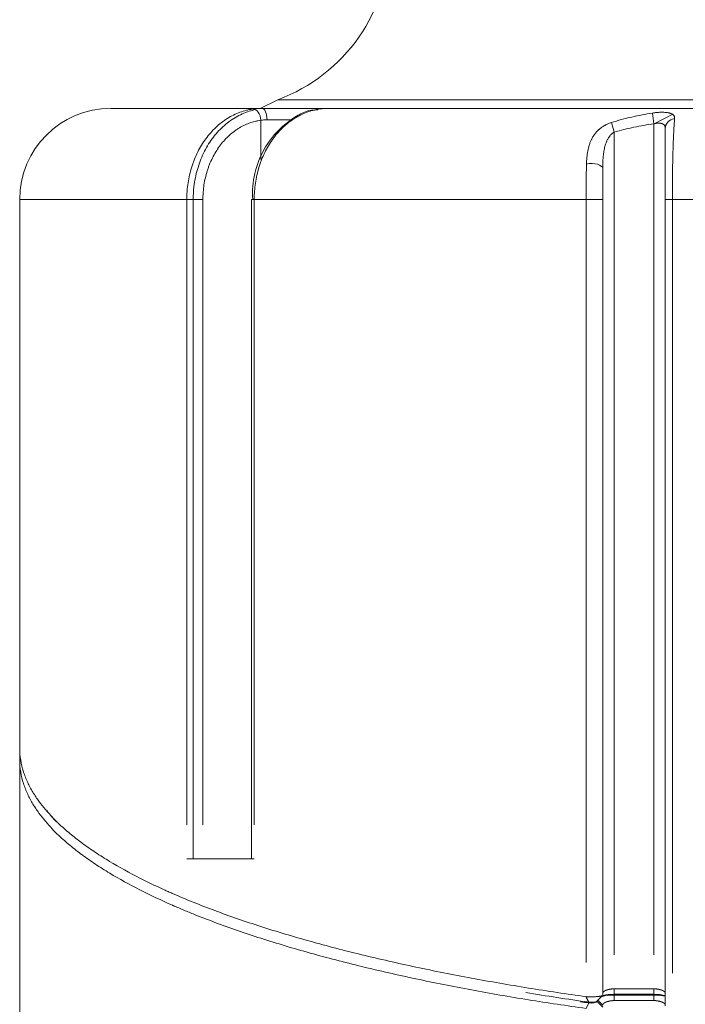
# Model space of a CAD drawing. Header units: millimetres. Extents: x 25069 to 61396, y 8621 to 21558.
# Tile 372 of 656: x 49971 to 50029, y 14483 to 14570. Entities that reach past the tile are written whole.
import ezdxf

# ---------------------------------------------------------------- set-up
doc = ezdxf.new("R2010")
doc.units = ezdxf.units.MM
doc.layers.add('10', color=7, linetype='Continuous')

msp = doc.modelspace()

# ---------------------------------------------------------------- linework, layer by layer
at = {"layer": '10', "color": 7, "linetype": 'Continuous', "lineweight": 15}
for p, q in [((49993.484, 14563.035), (49991.934, 14562.272)), ((49993.484, 14563.035), (50133.088, 14563.035)), ((49978.786, 14562.272), (49992.075, 14562.272)), ((49978.786, 14562.272), (49992.088, 14562.272)), ((49997.869, 14562.272), (49992.088, 14562.272)), ((49997.869, 14562.272), (50032.945, 14562.272)), ((50026.402, 14561.861), (50026.536, 14560.913)), ((50028.184, 14561.751), (50026.557, 14560.918)), ((49991.992, 14561.229), (49991.992, 14557.788)), ((49994.78, 14561.272), (49992.528, 14561.272)), ((50022.792, 14561.024), (50023.036, 14560.18)), ((50026.536, 14487.839), (50026.536, 14560.913)), ((50023.036, 14560.18), (50023.036, 14487.84)), ((50027.536, 14560.494), (50027.536, 14484.44)), ((50022.036, 14484.44), (50022.036, 14557.015)), ((49970.786, 14506.018), (49970.786, 14554.272)), ((49985.475, 14554.272), (49970.786, 14554.272)), ((49985.475, 14554.272), (49986.89, 14554.272)), ((49985.475, 14499.272), (49985.475, 14554.272)), ((49986.043, 14554.272), (49986.043, 14496.272)), ((49986.89, 14554.272), (49986.89, 14499.272)), ((49991.176, 14554.272), (49991.176, 14496.272)), ((49991.176, 14554.272), (49991.399, 14554.272)), ((49991.399, 14554.272), (49991.399, 14499.272)), ((50020.575, 14554.272), (49991.399, 14554.272)), ((50020.575, 14487.153), (50020.575, 14554.272)), ((50020.575, 14554.272), (50022.036, 14554.272)), ((50022.036, 14554.272), (50022.036, 14484.271)), ((50027.536, 14483.338), (50027.536, 14554.272)), ((50028.156, 14554.272), (50027.536, 14554.272)), ((50028.156, 14554.272), (50028.156, 14486.215)), ((50031.695, 14554.272), (50028.156, 14554.272)), ((49970.786, 14504.983), (49970.786, 14506.018)), ((49970.786, 14504.983), (49970.786, 14363.372)), ((49991.399, 14496.272), (49985.475, 14496.272)), ((50023.036, 14484.839), (50026.536, 14484.839)), ((50020.575, 14483.117), (50020.805, 14483.6)), ((50021.536, 14483.719), (50021.536, 14483.771)), ((50022.036, 14483.236), (50021.536, 14483.719)), ((50022.036, 14483.402), (50021.594, 14483.829)), ((50026.536, 14484.356), (50023.036, 14484.356)), ((50023.036, 14483.804), (50023.036, 14484.287)), ((50023.036, 14484.287), (50026.536, 14484.287)), ((50026.536, 14483.804), (50023.036, 14483.804)), ((50026.536, 14483.804), (50026.536, 14484.287))]:
    msp.add_line(p, q, dxfattribs=at)
for centre, radius, start, end in [((49988.286, 14577.106), 15, 290.27626, 0), ((49978.786, 14554.272), 8, 90, 180)]:
    msp.add_arc(centre, radius, start, end, dxfattribs=at)
for centre, major_axis, ratio, start_param, end_param in [((49991.418, 14561.229), (-0.135, 0.991), 0.570037, 4.634876, 6.210384), ((49992.088, 14561.272), (0, 1), 0.439624, 4.712389, 6.283185), ((50028.536, 14560.488), (1, 0), 0.903163, 1.753944, 3.141593), ((50021.036, 14556.991), (-1, 0), 0.429792, 3.141593, 5.154738)]:
    msp.add_ellipse(centre, major_axis=major_axis, ratio=ratio, start_param=start_param, end_param=end_param, dxfattribs=at)
for points, knots in [([(49985.475, 14554.272), (49985.475, 14554.395), (49985.478, 14554.517), (49985.485, 14554.701), (49985.488, 14554.762), (49985.495, 14554.885), (49985.499, 14554.946), (49985.522, 14555.249), (49985.577, 14555.731), (49985.667, 14556.202), (49985.774, 14556.669), (49985.837, 14556.9), (49985.927, 14557.185), (49985.945, 14557.242), (49985.983, 14557.355), (49986.003, 14557.412), (49986.063, 14557.58), (49986.106, 14557.691), (49986.238, 14558.018), (49986.43, 14558.443), (49986.652, 14558.845), (49986.89, 14559.235), (49987.017, 14559.424), (49987.286, 14559.789), (49987.427, 14559.963), (49987.719, 14560.294), (49988.022, 14560.607), (49988.348, 14560.886), (49988.601, 14561.082), (49988.687, 14561.146), (49988.818, 14561.237), (49988.862, 14561.267), (49988.95, 14561.326), (49988.995, 14561.354), (49989.218, 14561.494), (49989.4, 14561.596), (49989.769, 14561.777), (49989.957, 14561.858), (49990.338, 14561.998), (49990.531, 14562.058), (49990.777, 14562.12), (49990.826, 14562.131), (49990.925, 14562.153), (49990.975, 14562.164), (49991.125, 14562.192), (49991.225, 14562.209), (49991.325, 14562.222)], [0, 0, 0, 0, 0.03125, 0.03125, 0.046875, 0.046875, 0.0625, 0.0625, 0.125, 0.1875, 0.1875, 0.25, 0.25, 0.265625, 0.265625, 0.28125, 0.28125, 0.3125, 0.3125, 0.375, 0.4375, 0.4375, 0.5, 0.5, 0.5625, 0.5625, 0.625, 0.6875, 0.6875, 0.71875, 0.71875, 0.734375, 0.734375, 0.75, 0.75, 0.8125, 0.8125, 0.875, 0.875, 0.9375, 0.9375, 0.953125, 0.953125, 0.96875, 0.96875, 1, 1, 1, 1]), ([(49986.043, 14554.272), (49986.043, 14554.64), (49986.063, 14555.009), (49986.166, 14555.901), (49986.267, 14556.41), (49986.477, 14557.148), (49986.558, 14557.391), (49986.738, 14557.867), (49986.839, 14558.102), (49987.166, 14558.781), (49987.418, 14559.202), (49987.987, 14559.982), (49988.308, 14560.343), (49988.991, 14560.972), (49989.356, 14561.244), (49989.937, 14561.588), (49990.137, 14561.691), (49990.54, 14561.872), (49990.932, 14562.021), (49991.332, 14562.125), (49991.526, 14562.164)], [0, 0, 0, 0, 0.098551, 0.098551, 0.238116, 0.238116, 0.307898, 0.307898, 0.377681, 0.377681, 0.517246, 0.517246, 0.656811, 0.656811, 0.796376, 0.796376, 0.866158, 0.866158, 0.935941, 1, 1, 1, 1]), ([(49996.993, 14562.149), (49996.907, 14562.152), (49995.997, 14562.151), (49994.34, 14561.206), (49992.464, 14559.295), (49991.359, 14556.782), (49991.228, 14555.056), (49991.266, 14554.265)], [0, 0, 0, 0, 0.026448, 0.279323, 0.535303, 0.798207, 1, 1, 1, 1]), ([(49991.325, 14562.222), (49991.446, 14562.239), (49991.571, 14562.251), (49991.826, 14562.268), (49991.956, 14562.272), (49992.088, 14562.272)], [0, 0, 0, 0, 0.5, 0.5, 1, 1, 1, 1]), ([(49997.05, 14562.2), (49996.953, 14562.183), (49996.856, 14562.165), (49996.662, 14562.121), (49996.566, 14562.097), (49996.28, 14562.017), (49995.905, 14561.89), (49995.542, 14561.723), (49995.184, 14561.536), (49995.009, 14561.432), (49994.793, 14561.29), (49994.75, 14561.261), (49994.664, 14561.201), (49994.537, 14561.11), (49994.412, 14561.015), (49994.168, 14560.817), (49993.853, 14560.537), (49993.56, 14560.223), (49993.278, 14559.894), (49993.143, 14559.72), (49992.883, 14559.357), (49992.761, 14559.169), (49992.532, 14558.783), (49992.318, 14558.385), (49992.133, 14557.965), (49992.006, 14557.641), (49991.945, 14557.478), (49991.888, 14557.31), (49991.851, 14557.198), (49991.833, 14557.142), (49991.747, 14556.86), (49991.687, 14556.632), (49991.583, 14556.172), (49991.496, 14555.708), (49991.443, 14555.234), (49991.417, 14554.875), (49991.41, 14554.755), (49991.401, 14554.514), (49991.399, 14554.393), (49991.399, 14554.272)], [0, 0, 0, 0, 0.03125, 0.03125, 0.0625, 0.0625, 0.125, 0.1875, 0.1875, 0.25, 0.25, 0.265625, 0.265625, 0.28125, 0.3125, 0.3125, 0.375, 0.4375, 0.4375, 0.5, 0.5, 0.5625, 0.5625, 0.625, 0.6875, 0.6875, 0.71875, 0.734375, 0.734375, 0.75, 0.75, 0.8125, 0.8125, 0.875, 0.9375, 0.9375, 0.96875, 0.96875, 1, 1, 1, 1]), ([(49997.869, 14562.272), (49997.742, 14562.272), (49997.61, 14562.266), (49997.336, 14562.242), (49997.195, 14562.224), (49997.05, 14562.2)], [0, 0, 0, 0, 0.5, 0.5, 1, 1, 1, 1]), ([(50022.792, 14561.024), (50023.086, 14561.118), (50023.383, 14561.206), (50023.979, 14561.368), (50024.279, 14561.443), (50025.184, 14561.65), (50025.791, 14561.765), (50026.402, 14561.861)], [0, 0, 0, 0, 0.25, 0.25, 0.5, 0.5, 1, 1, 1, 1]), ([(50026.402, 14561.861), (50026.472, 14561.872), (50026.542, 14561.882), (50026.647, 14561.894), (50026.682, 14561.898), (50026.752, 14561.905), (50026.787, 14561.908), (50026.89, 14561.916), (50027.025, 14561.925), (50027.156, 14561.928), (50027.252, 14561.928), (50027.284, 14561.928), (50027.331, 14561.928), (50027.347, 14561.927), (50027.378, 14561.926), (50027.454, 14561.924), (50027.526, 14561.92), (50027.637, 14561.91), (50027.69, 14561.904), (50027.765, 14561.893), (50027.789, 14561.889), (50027.837, 14561.88), (50027.86, 14561.875), (50027.905, 14561.865), (50027.926, 14561.859), (50027.968, 14561.848), (50027.988, 14561.842), (50028.045, 14561.822), (50028.079, 14561.808), (50028.173, 14561.762), (50028.224, 14561.727), (50028.272, 14561.674), (50028.28, 14561.664), (50028.297, 14561.641), (50028.304, 14561.63), (50028.323, 14561.595), (50028.334, 14561.571), (50028.356, 14561.494), (50028.36, 14561.438), (50028.354, 14561.376)], [0, 0, 0, 0, 0.0625, 0.0625, 0.09375, 0.09375, 0.125, 0.125, 0.1875, 0.25, 0.25, 0.28125, 0.28125, 0.296875, 0.296875, 0.3125, 0.375, 0.375, 0.4375, 0.4375, 0.46875, 0.46875, 0.5, 0.5, 0.53125, 0.53125, 0.5625, 0.5625, 0.625, 0.625, 0.75, 0.75, 0.78125, 0.78125, 0.8125, 0.8125, 0.875, 0.875, 1, 1, 1, 1]), ([(49991.992, 14561.229), (49991.905, 14561.217), (49991.817, 14561.202), (49991.687, 14561.177), (49991.644, 14561.168), (49991.557, 14561.149), (49991.514, 14561.139), (49991.3, 14561.085), (49990.963, 14560.98), (49990.635, 14560.839), (49990.313, 14560.68), (49990.155, 14560.592), (49989.96, 14560.469), (49989.921, 14560.444), (49989.844, 14560.393), (49989.806, 14560.366), (49989.692, 14560.286), (49989.617, 14560.231), (49989.396, 14560.06), (49989.112, 14559.815), (49988.847, 14559.541), (49988.592, 14559.252), (49988.47, 14559.1), (49988.235, 14558.78), (49988.125, 14558.614), (49987.917, 14558.273), (49987.723, 14557.922), (49987.555, 14557.55), (49987.44, 14557.264), (49987.403, 14557.167), (49987.351, 14557.02), (49987.333, 14556.97), (49987.3, 14556.871), (49987.284, 14556.821), (49987.206, 14556.571), (49987.151, 14556.369), (49987.057, 14555.961), (49986.978, 14555.548), (49986.931, 14555.127), (49986.91, 14554.861), (49986.907, 14554.808), (49986.901, 14554.701), (49986.898, 14554.648), (49986.892, 14554.487), (49986.89, 14554.379), (49986.89, 14554.272)], [0, 0, 0, 0, 0.03125, 0.03125, 0.046875, 0.046875, 0.0625, 0.0625, 0.125, 0.1875, 0.1875, 0.25, 0.25, 0.265625, 0.265625, 0.28125, 0.28125, 0.3125, 0.3125, 0.375, 0.4375, 0.4375, 0.5, 0.5, 0.5625, 0.5625, 0.625, 0.6875, 0.6875, 0.71875, 0.71875, 0.734375, 0.734375, 0.75, 0.75, 0.8125, 0.8125, 0.875, 0.9375, 0.9375, 0.953125, 0.953125, 0.96875, 0.96875, 1, 1, 1, 1]), ([(49992.528, 14561.272), (49992.434, 14561.272), (49992.343, 14561.268), (49992.164, 14561.254), (49992.077, 14561.243), (49991.992, 14561.229)], [0, 0, 0, 0, 0.5, 0.5, 1, 1, 1, 1]), ([(50020.608, 14557.379), (50020.61, 14557.477), (50020.614, 14557.575), (50020.624, 14557.768), (50020.631, 14557.864), (50020.657, 14558.149), (50020.682, 14558.334), (50020.75, 14558.696), (50020.793, 14558.872), (50020.875, 14559.13), (50020.905, 14559.214), (50020.972, 14559.382), (50021.009, 14559.464), (50021.059, 14559.566), (50021.069, 14559.586), (50021.091, 14559.627), (50021.123, 14559.687), (50021.157, 14559.746), (50021.228, 14559.862), (50021.279, 14559.937), (50021.39, 14560.084), (50021.449, 14560.155), (50021.544, 14560.259), (50021.577, 14560.293), (50021.629, 14560.343), (50021.646, 14560.36), (50021.682, 14560.393), (50021.7, 14560.409), (50021.791, 14560.489), (50021.868, 14560.55), (50022.03, 14560.665), (50022.116, 14560.719), (50022.229, 14560.783), (50022.252, 14560.795), (50022.298, 14560.82), (50022.369, 14560.856), (50022.441, 14560.889), (50022.587, 14560.953), (50022.687, 14560.991), (50022.792, 14561.024)], [0, 0, 0, 0, 0.0625, 0.0625, 0.125, 0.125, 0.25, 0.25, 0.375, 0.375, 0.4375, 0.4375, 0.5, 0.5, 0.515625, 0.515625, 0.53125, 0.5625, 0.5625, 0.625, 0.625, 0.6875, 0.6875, 0.71875, 0.71875, 0.734375, 0.734375, 0.75, 0.75, 0.8125, 0.8125, 0.875, 0.875, 0.890625, 0.890625, 0.90625, 0.9375, 0.9375, 1, 1, 1, 1]), ([(50026.536, 14560.913), (50025.945, 14560.829), (50025.358, 14560.729), (50024.481, 14560.548), (50024.19, 14560.482), (50023.611, 14560.34), (50023.323, 14560.263), (50023.036, 14560.18)], [0, 0, 0, 0, 0.5, 0.5, 0.75, 0.75, 1, 1, 1, 1]), ([(50027.536, 14560.488), (50027.536, 14560.538), (50027.532, 14560.584), (50027.514, 14560.67), (50027.501, 14560.711), (50027.475, 14560.757), (50027.47, 14560.766), (50027.458, 14560.783), (50027.44, 14560.808), (50027.418, 14560.831), (50027.385, 14560.859), (50027.368, 14560.872), (50027.338, 14560.89), (50027.328, 14560.895), (50027.307, 14560.906), (50027.296, 14560.911), (50027.273, 14560.92), (50027.261, 14560.925), (50027.236, 14560.933), (50027.224, 14560.937), (50027.185, 14560.947), (50027.131, 14560.959), (50027.072, 14560.966), (50027.026, 14560.969), (50027.01, 14560.97), (50026.978, 14560.971), (50026.962, 14560.971), (50026.881, 14560.971), (50026.814, 14560.966), (50026.711, 14560.952), (50026.675, 14560.945), (50026.606, 14560.931), (50026.571, 14560.922), (50026.536, 14560.913)], [0, 0, 0, 0, 0.125, 0.125, 0.25, 0.25, 0.28125, 0.28125, 0.3125, 0.375, 0.375, 0.4375, 0.4375, 0.46875, 0.46875, 0.5, 0.5, 0.53125, 0.53125, 0.5625, 0.5625, 0.625, 0.6875, 0.6875, 0.71875, 0.71875, 0.75, 0.75, 0.875, 0.875, 0.9375, 0.9375, 1, 1, 1, 1]), ([(50028.354, 14561.376), (50028.339, 14561.213), (50028.325, 14561.03), (50028.304, 14560.724), (50028.298, 14560.618), (50028.288, 14560.449), (50028.283, 14560.363), (50028.279, 14560.274), (50028.275, 14560.215), (50028.274, 14560.184), (50028.26, 14559.909), (50028.249, 14559.648), (50028.233, 14559.23), (50028.228, 14559.087), (50028.221, 14558.866), (50028.217, 14558.753), (50028.214, 14558.638), (50028.212, 14558.561), (50028.211, 14558.522), (50028.201, 14558.171), (50028.193, 14557.847), (50028.18, 14557.178), (50028.175, 14556.833), (50028.169, 14556.388), (50028.168, 14556.298), (50028.166, 14556.162), (50028.166, 14556.117), (50028.165, 14556.026), (50028.163, 14555.798), (50028.16, 14555.387), (50028.157, 14554.832), (50028.156, 14554.459), (50028.156, 14554.272)], [0, 0, 0, 0, 0.125, 0.125, 0.1875, 0.1875, 0.21875, 0.234375, 0.234375, 0.25, 0.25, 0.375, 0.375, 0.4375, 0.4375, 0.46875, 0.484375, 0.484375, 0.5, 0.5, 0.625, 0.625, 0.75, 0.75, 0.78125, 0.78125, 0.796875, 0.796875, 0.8125, 0.875, 0.9375, 1, 1, 1, 1]), ([(50023.036, 14560.18), (50023.003, 14560.161), (50022.971, 14560.14), (50022.91, 14560.096), (50022.88, 14560.073), (50022.823, 14560.024), (50022.796, 14559.999), (50022.743, 14559.945), (50022.718, 14559.918), (50022.646, 14559.834), (50022.603, 14559.776), (50022.543, 14559.685), (50022.524, 14559.654), (50022.487, 14559.591), (50022.47, 14559.559), (50022.42, 14559.463), (50022.39, 14559.398), (50022.336, 14559.266), (50022.312, 14559.2), (50022.267, 14559.064), (50022.247, 14558.996), (50022.21, 14558.857), (50022.194, 14558.788), (50022.149, 14558.578), (50022.126, 14558.437), (50022.089, 14558.153), (50022.075, 14558.01), (50022.059, 14557.794), (50022.055, 14557.722), (50022.048, 14557.576), (50022.045, 14557.504), (50022.038, 14557.285), (50022.036, 14557.138), (50022.036, 14556.991)], [0, 0, 0, 0, 0.03125, 0.03125, 0.0625, 0.0625, 0.09375, 0.09375, 0.125, 0.125, 0.1875, 0.1875, 0.21875, 0.21875, 0.25, 0.25, 0.3125, 0.3125, 0.375, 0.375, 0.4375, 0.4375, 0.5, 0.5, 0.625, 0.625, 0.75, 0.75, 0.8125, 0.8125, 0.875, 0.875, 1, 1, 1, 1]), ([(50027.536, 14554.272), (50027.536, 14554.602), (50027.536, 14554.929), (50027.536, 14555.414), (50027.536, 14555.575), (50027.536, 14555.775), (50027.536, 14555.815), (50027.536, 14555.895), (50027.536, 14555.935), (50027.536, 14556.054), (50027.536, 14556.133), (50027.536, 14556.524), (50027.536, 14556.827), (50027.536, 14557.413), (50027.536, 14557.697), (50027.536, 14558.107), (50027.536, 14558.24), (50027.536, 14558.498), (50027.536, 14558.623), (50027.536, 14558.986), (50027.536, 14559.214), (50027.536, 14559.453), (50027.536, 14559.48), (50027.536, 14559.532), (50027.536, 14559.609), (50027.536, 14559.684), (50027.536, 14559.83), (50027.536, 14559.923), (50027.536, 14560.188), (50027.536, 14560.347), (50027.536, 14560.488)], [0, 0, 0, 0, 0.125, 0.125, 0.1875, 0.1875, 0.203125, 0.203125, 0.21875, 0.21875, 0.25, 0.25, 0.375, 0.375, 0.5, 0.5, 0.5625, 0.5625, 0.625, 0.625, 0.75, 0.75, 0.765625, 0.765625, 0.78125, 0.8125, 0.8125, 0.875, 0.875, 1, 1, 1, 1]), ([(50020.575, 14554.272), (50020.575, 14554.54), (50020.575, 14554.807), (50020.578, 14555.338), (50020.58, 14555.601), (50020.586, 14556.125), (50020.589, 14556.383), (50020.598, 14556.888), (50020.603, 14557.136), (50020.608, 14557.379)], [0, 0, 0, 0, 0.25, 0.25, 0.5, 0.5, 0.75, 0.75, 1, 1, 1, 1]), ([(50022.036, 14556.991), (50022.036, 14556.778), (50022.036, 14556.562), (50022.036, 14556.12), (50022.036, 14555.895), (50022.036, 14555.437), (50022.036, 14555.206), (50022.036, 14554.741), (50022.036, 14554.507), (50022.036, 14554.272)], [0, 0, 0, 0, 0.25, 0.25, 0.5, 0.5, 0.75, 0.75, 1, 1, 1, 1]), ([(49970.786, 14506.018), (49970.786, 14505.646), (49970.818, 14505.286), (49970.933, 14504.589), (49971.016, 14504.253), (49971.224, 14503.604), (49971.348, 14503.291), (49971.628, 14502.69), (49971.783, 14502.402), (49972.116, 14501.849), (49972.293, 14501.584), (49972.66, 14501.079), (49972.85, 14500.838), (49973.235, 14500.38), (49973.431, 14500.164), (49973.723, 14499.856), (49973.82, 14499.757), (49973.965, 14499.612), (49974.037, 14499.541), (49974.121, 14499.46), (49974.162, 14499.42), (49974.183, 14499.4), (49974.194, 14499.39), (49974.199, 14499.385), (49974.201, 14499.382), (49974.203, 14499.381), (49974.203, 14499.381), (49974.204, 14499.38), (49974.204, 14499.38), (49974.204, 14499.38), (49974.204, 14499.38), (49974.204, 14499.38), (49974.204, 14499.38), (49974.518, 14499.081), (49975.181, 14498.493), (49976.269, 14497.644), (49977.44, 14496.826), (49978.269, 14496.303), (49979.545, 14495.534), (49980.438, 14495.043), (49981.822, 14494.339), (49982.29, 14494.11), (49983.003, 14493.774), (49983.361, 14493.608), (49983.783, 14493.417), (49983.995, 14493.323), (49984.101, 14493.276), (49984.154, 14493.253), (49984.18, 14493.241), (49984.194, 14493.235), (49984.2, 14493.233), (49984.204, 14493.231), (49984.205, 14493.23), (49984.206, 14493.23), (49984.206, 14493.23), (49984.207, 14493.23), (49984.207, 14493.23), (49985.394, 14492.708), (49986.641, 14492.205), (49989.242, 14491.234), (49990.595, 14490.766), (49993.392, 14489.867), (49994.837, 14489.435), (49997.801, 14488.607), (49999.321, 14488.211), (50002.424, 14487.454), (50004.007, 14487.094), (50007.221, 14486.409), (50008.853, 14486.084), (50012.153, 14485.471), (50013.821, 14485.182), (50017.182, 14484.64), (50018.875, 14484.387), (50020.575, 14484.152)], [0, 0, 0, 0, 0.03125, 0.03125, 0.0625, 0.0625, 0.09375, 0.09375, 0.125, 0.125, 0.15625, 0.15625, 0.1875, 0.1875, 0.21875, 0.21875, 0.234375, 0.234375, 0.242188, 0.246094, 0.248047, 0.249023, 0.249512, 0.249756, 0.249878, 0.249939, 0.249969, 0.249985, 0.249992, 0.249996, 0.249998, 0.249998, 0.25, 0.25, 0.28125, 0.3125, 0.34375, 0.375, 0.375, 0.4375, 0.4375, 0.46875, 0.46875, 0.484375, 0.492187, 0.496094, 0.498047, 0.499023, 0.499512, 0.499756, 0.499878, 0.499939, 0.499969, 0.499985, 0.499992, 0.499992, 0.5, 0.5, 0.5625, 0.5625, 0.625, 0.625, 0.6875, 0.6875, 0.75, 0.75, 0.8125, 0.8125, 0.875, 0.875, 0.9375, 0.9375, 1, 1, 1, 1]), ([(50020.575, 14483.117), (50018.875, 14483.352), (50017.182, 14483.605), (50013.821, 14484.147), (50012.153, 14484.436), (50008.853, 14485.049), (50007.222, 14485.374), (50004.007, 14486.059), (50002.425, 14486.419), (49999.322, 14487.175), (49997.801, 14487.571), (49994.837, 14488.399), (49993.393, 14488.831), (49990.596, 14489.731), (49989.242, 14490.199), (49987.292, 14490.927), (49986.655, 14491.174), (49985.72, 14491.552), (49985.259, 14491.742), (49984.73, 14491.967), (49984.467, 14492.081), (49984.337, 14492.137), (49984.272, 14492.166), (49984.239, 14492.18), (49984.223, 14492.187), (49984.215, 14492.191), (49984.211, 14492.193), (49984.209, 14492.193), (49984.208, 14492.194), (49984.207, 14492.194), (49984.207, 14492.194), (49984.207, 14492.194), (49983.236, 14492.621), (49982.283, 14493.069), (49980.438, 14494.008), (49979.546, 14494.499), (49978.27, 14495.268), (49977.44, 14495.791), (49976.269, 14496.608), (49975.544, 14497.174), (49975.023, 14497.607), (49974.769, 14497.826), (49974.483, 14498.084), (49974.342, 14498.214), (49974.273, 14498.279), (49974.238, 14498.312), (49974.221, 14498.328), (49974.213, 14498.336), (49974.208, 14498.341), (49974.206, 14498.343), (49974.205, 14498.344), (49974.204, 14498.344), (49974.204, 14498.344), (49974.204, 14498.345), (49974.204, 14498.345), (49974.204, 14498.345), (49974.204, 14498.345), (49974.014, 14498.526), (49973.82, 14498.718), (49973.431, 14499.128), (49973.236, 14499.345), (49972.85, 14499.802), (49972.66, 14500.043), (49972.293, 14500.549), (49972.116, 14500.813), (49971.784, 14501.366), (49971.628, 14501.655), (49971.348, 14502.256), (49971.224, 14502.568), (49971.016, 14503.217), (49970.933, 14503.554), (49970.818, 14504.25), (49970.786, 14504.611), (49970.786, 14504.983)], [0, 0, 0, 0, 0.0625, 0.0625, 0.125, 0.125, 0.1875, 0.1875, 0.25, 0.25, 0.3125, 0.3125, 0.375, 0.375, 0.4375, 0.4375, 0.46875, 0.46875, 0.484375, 0.492188, 0.496094, 0.498047, 0.499023, 0.499512, 0.499756, 0.499878, 0.499939, 0.499969, 0.499985, 0.499992, 0.499992, 0.5, 0.5, 0.5625, 0.5625, 0.625, 0.625, 0.65625, 0.6875, 0.71875, 0.71875, 0.734375, 0.742188, 0.746094, 0.748047, 0.749023, 0.749512, 0.749756, 0.749878, 0.749939, 0.749969, 0.749985, 0.749992, 0.749996, 0.749998, 0.749998, 0.75, 0.75, 0.78125, 0.78125, 0.8125, 0.8125, 0.84375, 0.84375, 0.875, 0.875, 0.90625, 0.90625, 0.9375, 0.9375, 0.96875, 0.96875, 1, 1, 1, 1]), ([(50022.036, 14484.437), (50022.036, 14484.439), (50022.036, 14484.443), (50022.037, 14484.449), (50022.037, 14484.455), (50022.038, 14484.461), (50022.039, 14484.467), (50022.04, 14484.473), (50022.042, 14484.479), (50022.044, 14484.485), (50022.045, 14484.491), (50022.048, 14484.496), (50022.05, 14484.502), (50022.052, 14484.508), (50022.055, 14484.513), (50022.058, 14484.519), (50022.061, 14484.524), (50022.065, 14484.53), (50022.068, 14484.535), (50022.072, 14484.541), (50022.076, 14484.546), (50022.08, 14484.551), (50022.084, 14484.556), (50022.089, 14484.561), (50022.093, 14484.567), (50022.098, 14484.572), (50022.103, 14484.577), (50022.108, 14484.582), (50022.114, 14484.587), (50022.119, 14484.591), (50022.125, 14484.596), (50022.13, 14484.601), (50022.136, 14484.606), (50022.142, 14484.61), (50022.149, 14484.615), (50022.155, 14484.62), (50022.161, 14484.624), (50022.168, 14484.629), (50022.175, 14484.633), (50022.182, 14484.638), (50022.189, 14484.642), (50022.196, 14484.646), (50022.203, 14484.65), (50022.21, 14484.655), (50022.218, 14484.659), (50022.225, 14484.663), (50022.233, 14484.667), (50022.241, 14484.671), (50022.249, 14484.675), (50022.257, 14484.679), (50022.265, 14484.683), (50022.273, 14484.687), (50022.281, 14484.69), (50022.29, 14484.694), (50022.298, 14484.698), (50022.307, 14484.701), (50022.315, 14484.705), (50022.324, 14484.709), (50022.333, 14484.712), (50022.342, 14484.716), (50022.351, 14484.719), (50022.36, 14484.722), (50022.369, 14484.726), (50022.378, 14484.729), (50022.387, 14484.732), (50022.396, 14484.735), (50022.405, 14484.738), (50022.415, 14484.741), (50022.424, 14484.744), (50022.433, 14484.747), (50022.443, 14484.75), (50022.452, 14484.753), (50022.462, 14484.756), (50022.471, 14484.759), (50022.481, 14484.762), (50022.49, 14484.764), (50022.5, 14484.767), (50022.51, 14484.769), (50022.519, 14484.772), (50022.529, 14484.775), (50022.539, 14484.777), (50022.549, 14484.779), (50022.558, 14484.782), (50022.568, 14484.784), (50022.578, 14484.786), (50022.588, 14484.789), (50022.597, 14484.791), (50022.607, 14484.793), (50022.617, 14484.795), (50022.627, 14484.797), (50022.637, 14484.799), (50022.646, 14484.801), (50022.656, 14484.803), (50022.666, 14484.805), (50022.676, 14484.806), (50022.686, 14484.808), (50022.695, 14484.81), (50022.705, 14484.811), (50022.715, 14484.813), (50022.724, 14484.815), (50022.734, 14484.816), (50022.744, 14484.818), (50022.754, 14484.819), (50022.763, 14484.82), (50022.773, 14484.822), (50022.782, 14484.823), (50022.792, 14484.824), (50022.801, 14484.825), (50022.811, 14484.826), (50022.82, 14484.827), (50022.83, 14484.828), (50022.839, 14484.829), (50022.849, 14484.83), (50022.858, 14484.831), (50022.867, 14484.832), (50022.877, 14484.833), (50022.886, 14484.834), (50022.895, 14484.834), (50022.904, 14484.835), (50022.913, 14484.836), (50022.922, 14484.836), (50022.931, 14484.837), (50022.94, 14484.837), (50022.949, 14484.838), (50022.958, 14484.838), (50022.967, 14484.838), (50022.976, 14484.838), (50022.985, 14484.839), (50022.993, 14484.839), (50023.002, 14484.839), (50023.011, 14484.839), (50023.019, 14484.839), (50023.028, 14484.839), (50023.033, 14484.839), (50023.036, 14484.839)], [0, 0, 0, 0, 0.010139, 0.020237, 0.030295, 0.040312, 0.050288, 0.060223, 0.070118, 0.079972, 0.089786, 0.099559, 0.109292, 0.118984, 0.128635, 0.138246, 0.147817, 0.157347, 0.166837, 0.176287, 0.185696, 0.195065, 0.204393, 0.213682, 0.22293, 0.232138, 0.241306, 0.250434, 0.259521, 0.268569, 0.277577, 0.286544, 0.295472, 0.304359, 0.313207, 0.322015, 0.330783, 0.339511, 0.3482, 0.356849, 0.365458, 0.374027, 0.382557, 0.391047, 0.399498, 0.407909, 0.416281, 0.424613, 0.432906, 0.44116, 0.449374, 0.457549, 0.465685, 0.473781, 0.481839, 0.489857, 0.497837, 0.505777, 0.513678, 0.521541, 0.529364, 0.537149, 0.544895, 0.552603, 0.560271, 0.567901, 0.575493, 0.583046, 0.59056, 0.598037, 0.605474, 0.612874, 0.620235, 0.627558, 0.634844, 0.642091, 0.6493, 0.656471, 0.663604, 0.670699, 0.677757, 0.684777, 0.691759, 0.698704, 0.705612, 0.712482, 0.719314, 0.72611, 0.732868, 0.739589, 0.746273, 0.752921, 0.759531, 0.766105, 0.772641, 0.779142, 0.785605, 0.792033, 0.798423, 0.804778, 0.811096, 0.817379, 0.823625, 0.829835, 0.83601, 0.842149, 0.848252, 0.85432, 0.860352, 0.866349, 0.872311, 0.878238, 0.88413, 0.889987, 0.895809, 0.901597, 0.90735, 0.913068, 0.918753, 0.924403, 0.930019, 0.935602, 0.941151, 0.946666, 0.952147, 0.957596, 0.963011, 0.968393, 0.973742, 0.979058, 0.984342, 0.989594, 0.994813, 1, 1, 1, 1]), ([(50026.536, 14484.839), (50026.541, 14484.839), (50026.551, 14484.839), (50026.566, 14484.839), (50026.582, 14484.839), (50026.597, 14484.838), (50026.612, 14484.838), (50026.628, 14484.837), (50026.644, 14484.837), (50026.66, 14484.836), (50026.676, 14484.834), (50026.692, 14484.833), (50026.709, 14484.832), (50026.725, 14484.83), (50026.742, 14484.829), (50026.758, 14484.827), (50026.775, 14484.825), (50026.792, 14484.823), (50026.809, 14484.82), (50026.826, 14484.818), (50026.843, 14484.815), (50026.86, 14484.813), (50026.877, 14484.81), (50026.894, 14484.807), (50026.911, 14484.804), (50026.929, 14484.8), (50026.946, 14484.797), (50026.963, 14484.793), (50026.98, 14484.79), (50026.997, 14484.786), (50027.015, 14484.782), (50027.032, 14484.777), (50027.049, 14484.773), (50027.066, 14484.769), (50027.083, 14484.764), (50027.1, 14484.759), (50027.117, 14484.754), (50027.133, 14484.749), (50027.15, 14484.744), (50027.166, 14484.739), (50027.182, 14484.733), (50027.199, 14484.728), (50027.214, 14484.722), (50027.23, 14484.716), (50027.246, 14484.71), (50027.261, 14484.703), (50027.276, 14484.697), (50027.291, 14484.691), (50027.305, 14484.684), (50027.32, 14484.677), (50027.334, 14484.67), (50027.347, 14484.663), (50027.36, 14484.656), (50027.373, 14484.648), (50027.386, 14484.641), (50027.398, 14484.633), (50027.41, 14484.625), (50027.421, 14484.617), (50027.432, 14484.609), (50027.443, 14484.601), (50027.453, 14484.592), (50027.462, 14484.584), (50027.471, 14484.575), (50027.48, 14484.566), (50027.488, 14484.557), (50027.495, 14484.548), (50027.502, 14484.538), (50027.508, 14484.529), (50027.514, 14484.519), (50027.519, 14484.51), (50027.524, 14484.5), (50027.528, 14484.49), (50027.531, 14484.479), (50027.533, 14484.469), (50027.535, 14484.459), (50027.536, 14484.448), (50027.536, 14484.441), (50027.536, 14484.437)], [0, 0, 0, 0, 0.009151, 0.018401, 0.027753, 0.037205, 0.046761, 0.056419, 0.066181, 0.076048, 0.08602, 0.096098, 0.106283, 0.116576, 0.126976, 0.137485, 0.148103, 0.158831, 0.16967, 0.180619, 0.19168, 0.202853, 0.214138, 0.225536, 0.237047, 0.248672, 0.260412, 0.272266, 0.284235, 0.29632, 0.30852, 0.320837, 0.333271, 0.345821, 0.358489, 0.371274, 0.384178, 0.3972, 0.41034, 0.4236, 0.436979, 0.450477, 0.464095, 0.477833, 0.491692, 0.505671, 0.519771, 0.533992, 0.548334, 0.562798, 0.577384, 0.592092, 0.606922, 0.621875, 0.63695, 0.652148, 0.667469, 0.682913, 0.698481, 0.714173, 0.729988, 0.745927, 0.761991, 0.778178, 0.794491, 0.810927, 0.827489, 0.844176, 0.860987, 0.877924, 0.894986, 0.912174, 0.929487, 0.946927, 0.964492, 0.982183, 1, 1, 1, 1]), ([(50020.575, 14484.152), (50020.613, 14484.148), (50020.652, 14484.144), (50020.732, 14484.138), (50020.773, 14484.136), (50020.836, 14484.134), (50020.857, 14484.133), (50020.9, 14484.133), (50020.942, 14484.132), (50020.985, 14484.133), (50021.028, 14484.133), (50021.05, 14484.134), (50021.115, 14484.135), (50021.157, 14484.137), (50021.22, 14484.14), (50021.241, 14484.141), (50021.283, 14484.143), (50021.304, 14484.144), (50021.366, 14484.148), (50021.446, 14484.154), (50021.521, 14484.159), (50021.576, 14484.164), (50021.594, 14484.165), (50021.629, 14484.168), (50021.646, 14484.17), (50021.696, 14484.175), (50021.759, 14484.181), (50021.814, 14484.188), (50021.852, 14484.193), (50021.865, 14484.195), (50021.888, 14484.199), (50021.899, 14484.201), (50021.93, 14484.207), (50021.948, 14484.211), (50021.972, 14484.218), (50021.979, 14484.22), (50021.993, 14484.226), (50021.999, 14484.228), (50022.015, 14484.237), (50022.023, 14484.243), (50022.034, 14484.256), (50022.036, 14484.263), (50022.036, 14484.271)], [0, 0, 0, 0, 0.0625, 0.0625, 0.125, 0.125, 0.15625, 0.15625, 0.1875, 0.21875, 0.21875, 0.25, 0.25, 0.3125, 0.3125, 0.34375, 0.34375, 0.375, 0.375, 0.4375, 0.5, 0.5, 0.53125, 0.53125, 0.5625, 0.5625, 0.625, 0.6875, 0.6875, 0.71875, 0.71875, 0.75, 0.75, 0.8125, 0.8125, 0.84375, 0.84375, 0.875, 0.875, 0.9375, 0.9375, 1, 1, 1, 1]), ([(50023.036, 14483.804), (50023.033, 14483.804), (50023.028, 14483.804), (50023.019, 14483.804), (50023.011, 14483.804), (50023.002, 14483.804), (50022.993, 14483.804), (50022.985, 14483.803), (50022.976, 14483.803), (50022.967, 14483.803), (50022.958, 14483.803), (50022.949, 14483.802), (50022.94, 14483.802), (50022.931, 14483.801), (50022.922, 14483.801), (50022.913, 14483.8), (50022.904, 14483.8), (50022.895, 14483.799), (50022.886, 14483.798), (50022.877, 14483.798), (50022.867, 14483.797), (50022.858, 14483.796), (50022.849, 14483.795), (50022.839, 14483.794), (50022.83, 14483.793), (50022.82, 14483.792), (50022.811, 14483.791), (50022.801, 14483.79), (50022.792, 14483.789), (50022.782, 14483.788), (50022.773, 14483.786), (50022.763, 14483.785), (50022.754, 14483.784), (50022.744, 14483.782), (50022.734, 14483.781), (50022.724, 14483.779), (50022.715, 14483.778), (50022.705, 14483.776), (50022.695, 14483.774), (50022.686, 14483.773), (50022.676, 14483.771), (50022.666, 14483.769), (50022.656, 14483.767), (50022.646, 14483.766), (50022.637, 14483.764), (50022.627, 14483.762), (50022.617, 14483.76), (50022.607, 14483.758), (50022.597, 14483.755), (50022.588, 14483.753), (50022.578, 14483.751), (50022.568, 14483.749), (50022.558, 14483.746), (50022.549, 14483.744), (50022.539, 14483.742), (50022.529, 14483.739), (50022.519, 14483.737), (50022.51, 14483.734), (50022.5, 14483.732), (50022.49, 14483.729), (50022.481, 14483.726), (50022.471, 14483.724), (50022.462, 14483.721), (50022.452, 14483.718), (50022.443, 14483.715), (50022.433, 14483.712), (50022.424, 14483.709), (50022.415, 14483.706), (50022.405, 14483.703), (50022.396, 14483.7), (50022.387, 14483.697), (50022.378, 14483.694), (50022.369, 14483.69), (50022.36, 14483.687), (50022.351, 14483.684), (50022.342, 14483.68), (50022.333, 14483.677), (50022.324, 14483.673), (50022.315, 14483.67), (50022.307, 14483.666), (50022.298, 14483.663), (50022.29, 14483.659), (50022.281, 14483.655), (50022.273, 14483.651), (50022.265, 14483.648), (50022.257, 14483.644), (50022.249, 14483.64), (50022.241, 14483.636), (50022.233, 14483.632), (50022.225, 14483.628), (50022.218, 14483.624), (50022.21, 14483.619), (50022.203, 14483.615), (50022.196, 14483.611), (50022.189, 14483.607), (50022.182, 14483.602), (50022.175, 14483.598), (50022.168, 14483.593), (50022.161, 14483.589), (50022.155, 14483.584), (50022.149, 14483.58), (50022.142, 14483.575), (50022.136, 14483.57), (50022.13, 14483.566), (50022.125, 14483.561), (50022.119, 14483.556), (50022.114, 14483.551), (50022.108, 14483.546), (50022.103, 14483.541), (50022.098, 14483.536), (50022.093, 14483.531), (50022.089, 14483.526), (50022.084, 14483.521), (50022.08, 14483.516), (50022.076, 14483.511), (50022.072, 14483.505), (50022.068, 14483.5), (50022.065, 14483.495), (50022.061, 14483.489), (50022.058, 14483.484), (50022.055, 14483.478), (50022.052, 14483.473), (50022.05, 14483.467), (50022.048, 14483.461), (50022.045, 14483.455), (50022.044, 14483.45), (50022.042, 14483.444), (50022.04, 14483.438), (50022.039, 14483.432), (50022.038, 14483.426), (50022.037, 14483.42), (50022.037, 14483.414), (50022.036, 14483.408), (50022.036, 14483.404), (50022.036, 14483.402)], [0, 0, 0, 0, 0.005187, 0.010406, 0.015658, 0.020942, 0.026258, 0.031607, 0.036989, 0.042404, 0.047853, 0.053334, 0.058849, 0.064398, 0.069981, 0.075597, 0.081247, 0.086932, 0.09265, 0.098403, 0.104191, 0.110013, 0.11587, 0.121762, 0.127689, 0.133651, 0.139648, 0.14568, 0.151748, 0.157851, 0.16399, 0.170165, 0.176375, 0.182621, 0.188904, 0.195222, 0.201577, 0.207967, 0.214395, 0.220858, 0.227359, 0.233895, 0.240469, 0.247079, 0.253727, 0.260411, 0.267132, 0.27389, 0.280686, 0.287518, 0.294388, 0.301296, 0.308241, 0.315223, 0.322243, 0.329301, 0.336396, 0.343529, 0.3507, 0.357909, 0.365156, 0.372442, 0.379765, 0.387126, 0.394526, 0.401963, 0.40944, 0.416954, 0.424507, 0.432099, 0.439729, 0.447397, 0.455105, 0.462851, 0.470636, 0.478459, 0.486322, 0.494223, 0.502163, 0.510143, 0.518161, 0.526219, 0.534315, 0.542451, 0.550626, 0.55884, 0.567094, 0.575387, 0.583719, 0.592091, 0.600502, 0.608953, 0.617443, 0.625973, 0.634542, 0.643151, 0.6518, 0.660489, 0.669217, 0.677985, 0.686793, 0.695641, 0.704528, 0.713456, 0.722423, 0.731431, 0.740479, 0.749566, 0.758694, 0.767862, 0.77707, 0.786318, 0.795607, 0.804935, 0.814304, 0.823713, 0.833163, 0.842653, 0.852183, 0.861754, 0.871365, 0.881016, 0.890708, 0.900441, 0.910214, 0.920028, 0.929882, 0.939777, 0.949712, 0.959688, 0.969705, 0.979763, 0.989861, 1, 1, 1, 1]), ([(50027.536, 14483.402), (50027.536, 14483.405), (50027.536, 14483.413), (50027.535, 14483.423), (50027.533, 14483.434), (50027.531, 14483.444), (50027.528, 14483.454), (50027.524, 14483.464), (50027.519, 14483.474), (50027.514, 14483.484), (50027.508, 14483.494), (50027.502, 14483.503), (50027.495, 14483.512), (50027.488, 14483.522), (50027.48, 14483.531), (50027.471, 14483.54), (50027.462, 14483.548), (50027.453, 14483.557), (50027.443, 14483.565), (50027.432, 14483.574), (50027.421, 14483.582), (50027.41, 14483.59), (50027.398, 14483.598), (50027.386, 14483.605), (50027.373, 14483.613), (50027.36, 14483.62), (50027.347, 14483.628), (50027.334, 14483.635), (50027.32, 14483.642), (50027.305, 14483.649), (50027.291, 14483.655), (50027.276, 14483.662), (50027.261, 14483.668), (50027.246, 14483.674), (50027.23, 14483.681), (50027.214, 14483.686), (50027.199, 14483.692), (50027.182, 14483.698), (50027.166, 14483.703), (50027.15, 14483.709), (50027.133, 14483.714), (50027.117, 14483.719), (50027.1, 14483.724), (50027.083, 14483.729), (50027.066, 14483.733), (50027.049, 14483.738), (50027.032, 14483.742), (50027.015, 14483.746), (50026.997, 14483.75), (50026.98, 14483.754), (50026.963, 14483.758), (50026.946, 14483.762), (50026.929, 14483.765), (50026.911, 14483.768), (50026.894, 14483.772), (50026.877, 14483.775), (50026.86, 14483.777), (50026.843, 14483.78), (50026.826, 14483.783), (50026.809, 14483.785), (50026.792, 14483.787), (50026.775, 14483.79), (50026.758, 14483.791), (50026.742, 14483.793), (50026.725, 14483.795), (50026.709, 14483.797), (50026.692, 14483.798), (50026.676, 14483.799), (50026.66, 14483.8), (50026.644, 14483.801), (50026.628, 14483.802), (50026.612, 14483.803), (50026.597, 14483.803), (50026.582, 14483.804), (50026.566, 14483.804), (50026.551, 14483.804), (50026.541, 14483.804), (50026.536, 14483.804)], [0, 0, 0, 0, 0.017817, 0.035508, 0.053073, 0.070513, 0.087826, 0.105014, 0.122076, 0.139013, 0.155824, 0.172511, 0.189073, 0.205509, 0.221822, 0.238009, 0.254073, 0.270012, 0.285827, 0.301519, 0.317087, 0.332531, 0.347852, 0.36305, 0.378125, 0.393078, 0.407908, 0.422616, 0.437202, 0.451666, 0.466008, 0.480229, 0.494329, 0.508308, 0.522167, 0.535905, 0.549523, 0.563021, 0.5764, 0.58966, 0.6028, 0.615822, 0.628726, 0.641511, 0.654179, 0.666729, 0.679163, 0.69148, 0.70368, 0.715765, 0.727734, 0.739588, 0.751328, 0.762953, 0.774464, 0.785862, 0.797147, 0.80832, 0.819381, 0.83033, 0.841169, 0.851897, 0.862515, 0.873024, 0.883424, 0.893717, 0.903902, 0.91398, 0.923952, 0.933819, 0.943581, 0.953239, 0.962795, 0.972247, 0.981599, 0.990849, 1, 1, 1, 1])]:
    msp.add_open_spline(points, degree=3, knots=knots, dxfattribs=at)
for points, degree in [([(49973.173, 14500.508), (49973.437, 14500.166), (49973.728, 14499.825), (49974.045, 14499.485)], 3), ([(50020.805, 14483.669), (50018.928, 14483.93), (50017.085, 14484.209), (50015.282, 14484.505)], 3), ([(50023.036, 14484.356), (50023.036, 14484.839)], 1), ([(50026.536, 14484.356), (50026.536, 14484.517), (50026.536, 14484.678), (50026.536, 14484.839)], 3), ([(50020.09, 14483.7), (50020.328, 14483.667), (50020.566, 14483.633), (50020.805, 14483.6)], 3), ([(50020.805, 14483.669), (50020.575, 14484.152)], 1), ([(50021.506, 14483.74), (50021.402, 14483.67), (50021.063, 14483.629), (50020.805, 14483.669)], 3), ([(50020.805, 14483.6), (50021.118, 14483.551), (50021.552, 14483.622), (50021.536, 14483.719)], 3), ([(50021.504, 14483.739), (50021.997, 14484.236)], 1), ([(50021.993, 14484.172), (50022.269, 14484.244), (50022.643, 14484.289), (50023.036, 14484.287)], 3), ([(50023.036, 14484.356), (50022.684, 14484.358), (50022.348, 14484.323), (50022.083, 14484.264)], 3), ([(50027.549, 14484.249), (50027.276, 14484.317), (50026.915, 14484.359), (50026.536, 14484.356)], 3), ([(50026.536, 14484.287), (50026.915, 14484.289), (50027.275, 14484.248), (50027.547, 14484.18)], 3)]:
    msp.add_open_spline(points, degree=degree, dxfattribs=at)

doc.saveas('drawing.dxf')
